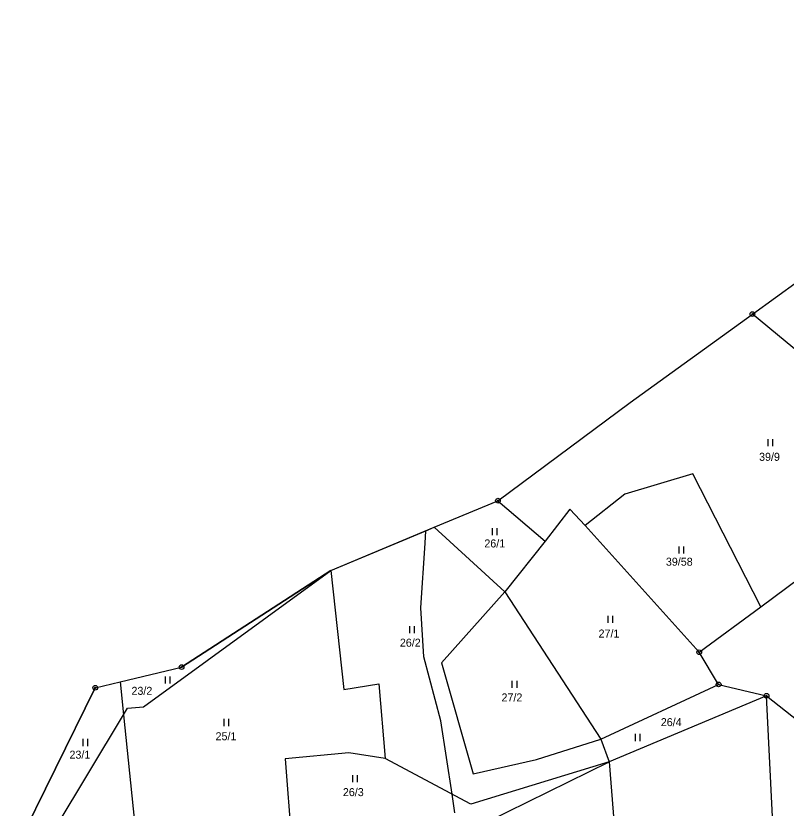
# Model space of a CAD drawing. Extents: x -445050 to -440454, y -1134563 to -1129741.
# Drawn here: x -443184.2 to -443020.5, y -1130606.2 to -1130437.8 of the extents above; entities that cross this region are included whole.
import ezdxf

# ---------------------------------------------------------------- set-up
doc = ezdxf.new("R2010")
doc.units = 0
for name, color, linetype in [('Vrstva 1', 7, 'Continuous'), ('Vrstva 13', 7, 'Continuous'), ('Vrstva 18', 7, 'Continuous'), ('Vrstva 24', 7, 'Continuous'), ('Vrstva 25', 7, 'Continuous'), ('Vrstva 52', 7, 'Continuous'), ('Vrstva 6', 7, 'Continuous')]:
    doc.layers.add(name, color=color, linetype=linetype)

msp = doc.modelspace()

# ---------------------------------------------------------------- linework, layer by layer
at = {"layer": 'Vrstva 1'}
for points in [[(-442987.16, -1130534.65), (-443027.65, -1130501.18)], [(-443025.87, -1130563.35), (-442987.16, -1130534.65)], [(-443038.93, -1130573.03), (-443025.87, -1130563.35)], [(-443034.81, -1130579.88), (-443038.93, -1130573.03)], [(-443034.81, -1130579.88), (-443024.64, -1130582.29)], [(-443024.64, -1130582.29), (-442999.06, -1130602.5)]]:
    msp.add_lwpolyline(points, dxfattribs=at)
at = {"layer": 'Vrstva 13'}
for points in [[(-443027.65, -1130501.18), (-442998.28, -1130479.96)], [(-443053.63, -1130519.95), (-443027.65, -1130501.18)], [(-443081.71, -1130540.83), (-443053.63, -1130519.95)], [(-443095.23, -1130546.49), (-443081.71, -1130540.83)], [(-443117.23, -1130555.7), (-443095.23, -1130546.49)], [(-443117.23, -1130555.7), (-443148.93, -1130576.18)], [(-443161.99, -1130579.3), (-443148.93, -1130576.18)], [(-443167.28, -1130580.57), (-443161.99, -1130579.3)], [(-443167.28, -1130580.57), (-443184.16, -1130614.88)]]:
    msp.add_lwpolyline(points, dxfattribs=at)
at = {"layer": 'Vrstva 24'}
for centre, radius in [((-443027.65, -1130501.18), 0.5), ((-443027.65, -1130501.18), 0.1), ((-443081.71, -1130540.83), 0.5), ((-443081.71, -1130540.83), 0.1), ((-443038.93, -1130573.03), 0.5), ((-443038.93, -1130573.03), 0.1), ((-443148.93, -1130576.18), 0.5), ((-443148.93, -1130576.18), 0.1), ((-443167.28, -1130580.57), 0.5), ((-443034.81, -1130579.88), 0.5), ((-443034.81, -1130579.88), 0.1), ((-443167.28, -1130580.57), 0.1), ((-443024.64, -1130582.29), 0.5), ((-443024.64, -1130582.29), 0.1)]:
    msp.add_circle(centre, radius, dxfattribs=at)
at = {"layer": 'Vrstva 25'}
for p, q in [((-443024.29, -1130529.26), (-443024.29, -1130527.76)), ((-443023.29, -1130529.26), (-443023.29, -1130527.76)), ((-443082.87, -1130548.17), (-443082.87, -1130546.67)), ((-443081.87, -1130548.17), (-443081.87, -1130546.67)), ((-443043.22, -1130552.07), (-443043.22, -1130550.57)), ((-443042.22, -1130552.07), (-443042.22, -1130550.57)), ((-443058.29, -1130566.8), (-443058.29, -1130565.3)), ((-443057.29, -1130566.8), (-443057.29, -1130565.3)), ((-443100.42, -1130568.99), (-443100.42, -1130567.49)), ((-443099.42, -1130568.99), (-443099.42, -1130567.49)), ((-443152.38, -1130579.68), (-443152.38, -1130578.18)), ((-443151.38, -1130579.68), (-443151.38, -1130578.18)), ((-443078.66, -1130580.61), (-443078.66, -1130579.11)), ((-443077.66, -1130580.61), (-443077.66, -1130579.11)), ((-443139.88, -1130588.71), (-443139.88, -1130587.21)), ((-443138.88, -1130588.71), (-443138.88, -1130587.21)), ((-443169.84, -1130592.96), (-443169.84, -1130591.46)), ((-443168.84, -1130592.96), (-443168.84, -1130591.46)), ((-443052.49, -1130591.89), (-443052.49, -1130590.39)), ((-443051.49, -1130591.89), (-443051.49, -1130590.39)), ((-443112.57, -1130600.66), (-443112.57, -1130599.16)), ((-443111.57, -1130600.66), (-443111.57, -1130599.16))]:
    msp.add_line(p, q, dxfattribs=at)
at = {"layer": 'Vrstva 52'}
for points in [[(-443097.02, -1130547.24), (-443095.23, -1130546.49), (-443081.71, -1130540.83), (-443053.63, -1130519.95), (-443027.65, -1130501.18), (-442998.28, -1130479.96), (-442974.07, -1130462.8), (-442969.91, -1130460), (-442948.01, -1130445.26), (-442936.98, -1130437.83)], [(-443184.16, -1130614.88), (-443167.28, -1130580.57), (-443161.99, -1130579.3), (-443148.93, -1130576.18), (-443117.23, -1130555.7), (-443097.02, -1130547.24)], [(-443090.85, -1130607.16), (-443091.46, -1130603.19), (-443093.83, -1130587.61), (-443097.44, -1130574), (-443098.08, -1130563.59), (-443097.19, -1130549.85), (-443097.02, -1130547.24)]]:
    msp.add_lwpolyline(points, dxfattribs=at)
at = {"layer": 'Vrstva 6'}
for points in [[(-443040.31, -1130535.13), (-443054.74, -1130539.46)], [(-443025.87, -1130563.35), (-443040.31, -1130535.13)], [(-443054.74, -1130539.46), (-443063.2, -1130546.11)], [(-443081.71, -1130540.83), (-443071.68, -1130549.45)], [(-443066.4, -1130542.66), (-443071.68, -1130549.45)], [(-443063.2, -1130546.11), (-443066.4, -1130542.66)], [(-443063.2, -1130546.11), (-443038.93, -1130573.03)], [(-443080.22, -1130560.17), (-443095.23, -1130546.49)], [(-443071.68, -1130549.45), (-443080.22, -1130560.17)], [(-443157.02, -1130584.65), (-443117.23, -1130555.7)], [(-443117.23, -1130555.7), (-443114.49, -1130580.96)], [(-443080.22, -1130560.17), (-443093.74, -1130575.3)], [(-443080.22, -1130560.17), (-443059.86, -1130591.52)], [(-443093.74, -1130575.3), (-443087, -1130598.86)], [(-443161.99, -1130579.3), (-443161.27, -1130586.32)], [(-443114.49, -1130580.96), (-443107, -1130579.76)], [(-443107, -1130579.76), (-443105.7, -1130595.63)], [(-443059.86, -1130591.52), (-443034.81, -1130579.88)], [(-443024.64, -1130582.29), (-443058.06, -1130596.31)], [(-443023.32, -1130609.44), (-443024.64, -1130582.29)], [(-443161.27, -1130586.32), (-443160.44, -1130584.94)], [(-443160.44, -1130584.94), (-443157.02, -1130584.65)], [(-443182.93, -1130622.34), (-443161.27, -1130586.32)], [(-443161.27, -1130586.32), (-443157.75, -1130620.73)], [(-443073.51, -1130595.85), (-443059.86, -1130591.52)], [(-443059.86, -1130591.52), (-443058.06, -1130596.31)], [(-443113.39, -1130594.37), (-443126.94, -1130595.7)], [(-443105.7, -1130595.63), (-443113.39, -1130594.37)], [(-443126.94, -1130595.7), (-443125.6, -1130613.11)], [(-443087.44, -1130605.32), (-443105.7, -1130595.63)], [(-443058.06, -1130596.31), (-443087.44, -1130605.32)], [(-443087, -1130598.86), (-443073.51, -1130595.85)], [(-443084.01, -1130609.09), (-443058.06, -1130596.31)], [(-443058.06, -1130596.31), (-443052.79, -1130663.1)]]:
    msp.add_lwpolyline(points, dxfattribs=at)

# ---------------------------------------------------------------- texts
at = {"layer": 'Vrstva 18'}
for s, p in [('39/9', (-443026.22, -1130532.36)), ('26/1', (-443084.6, -1130550.77)), ('39/58', (-443046.02, -1130554.65)), ('27/1', (-443060.33, -1130569.91)), ('26/2', (-443102.55, -1130571.85)), ('23/2', (-443159.59, -1130582.08)), ('27/2', (-443080.95, -1130583.48)), ('26/4', (-443047.1, -1130588.73)), ('25/1', (-443141.72, -1130591.73)), ('23/1', (-443172.76, -1130595.64)), ('26/3', (-443114.66, -1130603.6))]:
    msp.add_text(s, height=1.7, dxfattribs=at).set_placement(p)

doc.saveas('drawing.dxf')
